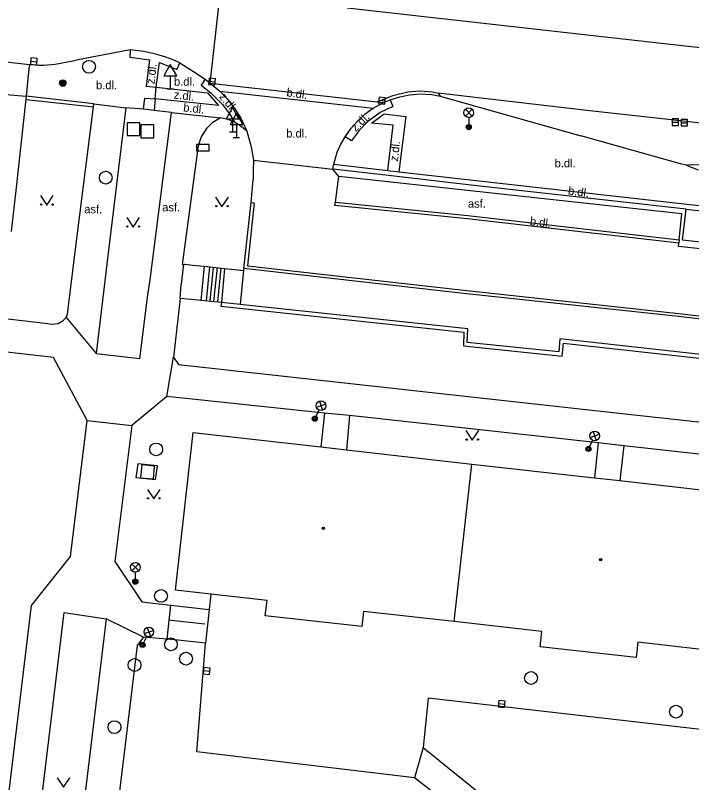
# Model space of a CAD drawing. Extents: x -595546 to -593986, y -1160845 to -1159202.
# Drawn here: x -594479.9 to -594427.1, y -1160057.6 to -1159997.7 of the extents above; entities that cross this region are included whole.
import ezdxf

# ---------------------------------------------------------------- set-up
doc = ezdxf.new("R2010")
doc.units = 0
for name, color, linetype in [('Level 24', 7, 'Continuous'), ('Level 25', 7, 'Continuous'), ('Level 26', 7, 'Continuous'), ('Level 27', 7, 'Continuous'), ('Level 33', 7, 'Continuous'), ('Level 34', 7, 'Continuous'), ('Level 36', 7, 'Continuous'), ('Level 39', 7, 'Continuous'), ('Specificka linie pasportu komunikaci', 7, 'Continuous'), ('TM - budovy zdene_ betonove - VP', 7, 'Continuous'), ('TM - chodniky - VP', 7, 'Continuous'), ('TM - komunikace - VP', 7, 'Continuous'), ('TM - popis povrchu', 7, 'Continuous'), ('TM - rozhrani mezi zpev. plochami mezi sebou - VP', 7, 'Continuous'), ('TM - rozhrani ploch obecne - VP', 7, 'Continuous'), ('TM - schody - VP', 7, 'Continuous'), ('TM - zabradli - VP', 7, 'Continuous')]:
    doc.layers.add(name, color=color, linetype=linetype)

msp = doc.modelspace()

# ---------------------------------------------------------------- linework, layer by layer
at = {"layer": 'Level 24'}
msp.add_lwpolyline([(-594465.797, -1160008.238), (-594464.797, -1160008.238), (-594464.797, -1160007.738), (-594465.797, -1160007.738)], close=True, dxfattribs=at)
at = {"layer": 'Level 25'}
for radius in [0.25, 0.2, 0.15, 0.1, 0.05]:
    msp.add_circle((-594476.24, -1160002.95), radius, dxfattribs=at)
at = {"layer": 'Level 26'}
for points in [[(-594471.22, -1160007.05), (-594470.22, -1160007.05), (-594470.22, -1160006.05), (-594471.22, -1160006.05)], [(-594470.13, -1160007.22), (-594469.13, -1160007.22), (-594469.13, -1160006.22), (-594470.13, -1160006.22)], [(-594469.064, -1160032.871), (-594470.059, -1160032.774), (-594470.156, -1160033.769), (-594469.161, -1160033.866)]]:
    msp.add_lwpolyline(points, close=True, dxfattribs=at)
at = {"layer": 'Level 27'}
for p, q in [((-594478.749, -1160001.235), (-594478.251, -1160001.285)), ((-594464.819, -1160002.803), (-594464.321, -1160002.857)), ((-594451.539, -1160004.293), (-594451.041, -1160004.347)), ((-594428.62, -1160006), (-594428.12, -1160006)), ((-594427.93, -1160006.05), (-594427.43, -1160006.05)), ((-594465.248, -1160048.832), (-594464.752, -1160048.888)), ((-594442.189, -1160051.413), (-594441.691, -1160051.467))]:
    msp.add_line(p, q, dxfattribs=at)
for points in [[(-594478.773, -1160001.484), (-594478.276, -1160001.533), (-594478.227, -1160001.036), (-594478.724, -1160000.987)], [(-594464.845, -1160003.052), (-594464.348, -1160003.105), (-594464.295, -1160002.608), (-594464.792, -1160002.555)], [(-594451.565, -1160004.542), (-594451.068, -1160004.595), (-594451.015, -1160004.098), (-594451.512, -1160004.045)], [(-594428.62, -1160006.25), (-594428.12, -1160006.25), (-594428.12, -1160005.75), (-594428.62, -1160005.75)], [(-594427.93, -1160006.3), (-594427.43, -1160006.3), (-594427.43, -1160005.8), (-594427.93, -1160005.8)], [(-594465.276, -1160049.081), (-594464.779, -1160049.136), (-594464.724, -1160048.639), (-594465.221, -1160048.584)], [(-594442.216, -1160051.661), (-594441.719, -1160051.716), (-594441.664, -1160051.219), (-594442.161, -1160051.164)]]:
    msp.add_lwpolyline(points, close=True, dxfattribs=at)
for centre in [(-594474.19, -1160001.68), (-594472.88, -1160010.34), (-594468.94, -1160031.56), (-594468.56, -1160043), (-594467.79, -1160046.78), (-594470.63, -1160048.4), (-594466.61, -1160047.9), (-594439.65, -1160049.41), (-594428.33, -1160052.04), (-594472.2, -1160053.25)]:
    msp.add_circle(centre, 0.5, dxfattribs=at)
at = {"layer": 'Level 33'}
for p, q in [((-594444.785, -1160005.53), (-594444.255, -1160005)), ((-594444.785, -1160005), (-594444.255, -1160005.53)), ((-594444.52, -1160005.64), (-594444.52, -1160006.39)), ((-594456.418, -1160028.27), (-594455.711, -1160028.021)), ((-594456.189, -1160027.792), (-594455.94, -1160028.499)), ((-594456.226, -1160028.483), (-594456.55, -1160029.16)), ((-594435.038, -1160030.63), (-594434.331, -1160030.381)), ((-594434.809, -1160030.152), (-594434.56, -1160030.859)), ((-594434.846, -1160030.843), (-594435.17, -1160031.52)), ((-594470.835, -1160041.03), (-594470.305, -1160040.5)), ((-594470.835, -1160040.5), (-594470.305, -1160041.03)), ((-594470.57, -1160041.14), (-594470.57, -1160041.89)), ((-594469.639, -1160045.462), (-594469.39, -1160046.169)), ((-594469.868, -1160045.94), (-594469.161, -1160045.691)), ((-594469.676, -1160046.153), (-594470, -1160046.83))]:
    msp.add_line(p, q, dxfattribs=at)
for centre, radius in [((-594444.52, -1160005.265), 0.375), ((-594444.52, -1160006.39), 0.2), ((-594444.52, -1160006.39), 0.145), ((-594444.52, -1160006.39), 0.0876), ((-594456.064, -1160028.145), 0.375), ((-594456.55, -1160029.16), 0.2), ((-594456.55, -1160029.16), 0.145), ((-594456.55, -1160029.16), 0.0876), ((-594434.684, -1160030.505), 0.375), ((-594435.17, -1160031.52), 0.2), ((-594435.17, -1160031.52), 0.145), ((-594435.17, -1160031.52), 0.0876), ((-594470.57, -1160040.765), 0.375), ((-594470.57, -1160041.89), 0.2), ((-594470.57, -1160041.89), 0.145), ((-594470.57, -1160041.89), 0.0876), ((-594469.514, -1160045.815), 0.375), ((-594470, -1160046.83), 0.2), ((-594470, -1160046.83), 0.145), ((-594470, -1160046.83), 0.0876)]:
    msp.add_circle(centre, radius, dxfattribs=at)
at = {"layer": 'Level 34'}
for p, q in [((-594467.84, -1160002.372), (-594467.84, -1160003.39)), ((-594468.09, -1160003.39), (-594467.59, -1160003.39)), ((-594462.97, -1160005.732), (-594462.97, -1160006.75)), ((-594462.67, -1160006.172), (-594462.67, -1160007.19)), ((-594463.22, -1160006.75), (-594462.72, -1160006.75)), ((-594462.92, -1160007.19), (-594462.42, -1160007.19))]:
    msp.add_line(p, q, dxfattribs=at)
for points in [[(-594468.34, -1160002.372), (-594467.34, -1160002.372), (-594467.84, -1160001.506)], [(-594463.47, -1160005.732), (-594462.47, -1160005.732), (-594462.97, -1160004.866)], [(-594463.17, -1160006.172), (-594462.17, -1160006.172), (-594462.67, -1160005.306)]]:
    msp.add_lwpolyline(points, close=True, dxfattribs=at)
at = {"layer": 'Level 36'}
for points in [[(-594477.98, -1160011.74), (-594477.48, -1160012.49), (-594476.98, -1160011.74)], [(-594464.3, -1160011.86), (-594463.8, -1160012.61), (-594463.3, -1160011.86)], [(-594471.24, -1160013.45), (-594470.74, -1160014.2), (-594470.24, -1160013.45)], [(-594444.74, -1160030.09), (-594444.24, -1160030.84), (-594443.74, -1160030.09)], [(-594469.63, -1160034.68), (-594469.13, -1160035.43), (-594468.63, -1160034.68)], [(-594476.68, -1160057.2), (-594476.18, -1160057.95), (-594475.68, -1160057.2)]]:
    msp.add_lwpolyline(points, dxfattribs=at)
for centre in [(-594477.93, -1160012.44), (-594477.031, -1160012.44), (-594464.25, -1160012.56), (-594463.351, -1160012.56), (-594471.19, -1160014.15), (-594470.291, -1160014.15), (-594444.69, -1160030.79), (-594443.791, -1160030.79), (-594469.58, -1160035.38), (-594468.681, -1160035.38)]:
    msp.add_circle(centre, 0.05, dxfattribs=at)
at = {"layer": 'Level 39'}
for centre, radius in [((-594455.88, -1160037.73), 0.09), ((-594455.88, -1160037.73), 0.0398), ((-594434.21, -1160040.16), 0.09), ((-594434.21, -1160040.16), 0.0398)]:
    msp.add_circle(centre, radius, dxfattribs=at)
at = {"layer": 'Specificka linie pasportu komunikaci'}
for points in [[(-594464.71, -1160002.95), (-594463.95, -1159995.99)], [(-594478.84, -1160001.52), (-594478.88, -1160001.82), (-594479.11, -1160003.97)], [(-594454.68, -1160010.24), (-594455.15, -1160009.68)], [(-594454.94, -1160012.25), (-594454.68, -1160010.24)], [(-594428.08, -1160015.19), (-594427.86, -1160013.15), (-594454.68, -1160010.24)], [(-594412.83, -1160017.2), (-594412.85, -1160017.34), (-594428.14, -1160015.7), (-594428.11, -1160015.44)], [(-594466.81, -1160017.1), (-594466.99, -1160018.65)], [(-594462.12, -1160017.58), (-594462.38, -1160020.23)], [(-594467.06, -1160019.77), (-594466.99, -1160018.65)], [(-594475.97, -1160021.26), (-594473.64, -1160024.07)], [(-594468.1, -1160027.44), (-594467.6, -1160024.36)], [(-594474.32, -1160029.31), (-594470.84, -1160029.69)], [(-594469.94, -1160046.21), (-594472.86, -1160044.78)], [(-594448.09, -1160054.83), (-594448.76, -1160057.21)]]:
    msp.add_lwpolyline(points, dxfattribs=at)
at = {"layer": 'TM - budovy zdene_ betonove - VP'}
for points in [[(-594467.44, -1160042.56), (-594466.05, -1160030.25)], [(-594466.05, -1160030.25), (-594456.07, -1160031.37)], [(-594456.07, -1160031.37), (-594454.08, -1160031.59)], [(-594454.08, -1160031.59), (-594444.28, -1160032.7)], [(-594445.66, -1160045.01), (-594444.28, -1160032.7)], [(-594444.28, -1160032.7), (-594434.7, -1160033.77)], [(-594434.7, -1160033.77), (-594432.72, -1160033.99)], [(-594432.72, -1160033.99), (-594422.72, -1160035.12)], [(-594464.66, -1160042.87), (-594467.44, -1160042.56)], [(-594460.28, -1160043.36), (-594464.66, -1160042.87)], [(-594460.42, -1160044.56), (-594460.28, -1160043.36)], [(-594452.75, -1160044.21), (-594452.88, -1160045.4)], [(-594445.66, -1160045.01), (-594452.75, -1160044.21)], [(-594452.88, -1160045.4), (-594460.42, -1160044.56)], [(-594438.81, -1160045.78), (-594445.66, -1160045.01)], [(-594438.94, -1160046.97), (-594438.81, -1160045.78)], [(-594431.3, -1160046.62), (-594431.44, -1160047.82)], [(-594424.1, -1160047.44), (-594431.3, -1160046.62)], [(-594431.44, -1160047.82), (-594438.94, -1160046.97)]]:
    msp.add_lwpolyline(points, dxfattribs=at)
at = {"layer": 'TM - chodniky - VP'}
for points in [[(-594479.11, -1160003.97), (-594479.91, -1160011.35)], [(-594473.81, -1160004.57), (-594479.11, -1160003.97)], [(-594473.84, -1160004.8), (-594473.81, -1160004.57)], [(-594475.22, -1160015.71), (-594473.84, -1160004.8)], [(-594471.3, -1160004.87), (-594472.71, -1160016.44)], [(-594469.93, -1160005), (-594471.3, -1160004.87)], [(-594469.1, -1160005.1), (-594469.93, -1160005)], [(-594469.41, -1160018.32), (-594467.75, -1160005.25)], [(-594467.75, -1160005.25), (-594469.1, -1160005.1)], [(-594463.92, -1160005.67), (-594464.57, -1160006.06), (-594465.02, -1160006.51), (-594465.42, -1160007.14), (-594465.66, -1160007.84)], [(-594462.81, -1160006.01), (-594463.32, -1160005.8), (-594463.92, -1160005.67)], [(-594461.87, -1160006.71), (-594462.3, -1160006.33), (-594462.81, -1160006.01)], [(-594465.66, -1160007.84), (-594466.9, -1160017.11)], [(-594479.91, -1160011.35), (-594480.26, -1160014.55)], [(-594475.88, -1160020.99), (-594475.22, -1160015.71)], [(-594472.71, -1160016.44), (-594473.64, -1160024.07)], [(-594466.9, -1160017.11), (-594466.81, -1160017.1)], [(-594466.81, -1160017.1), (-594466.71, -1160017.09), (-594466.09, -1160017.16)], [(-594466.09, -1160017.16), (-594465.2, -1160017.25)], [(-594465.2, -1160017.25), (-594463.59, -1160017.42)], [(-594463.59, -1160017.42), (-594463.06, -1160017.48), (-594462.12, -1160017.58)], [(-594462.09, -1160017.44), (-594462.12, -1160017.58)], [(-594469.59, -1160019.49), (-594469.41, -1160018.32)], [(-594470.21, -1160024.47), (-594469.59, -1160019.49)], [(-594467.06, -1160019.77), (-594467.6, -1160024.36)], [(-594465.93, -1160019.88), (-594467.06, -1160019.77)], [(-594465.46, -1160019.92), (-594465.93, -1160019.88)], [(-594463.85, -1160020.08), (-594465.46, -1160019.92)], [(-594462.38, -1160020.23), (-594463.85, -1160020.08)], [(-594444.59, -1160022.13), (-594462.38, -1160020.23)], [(-594488.88, -1160020.4), (-594477.61, -1160021.71)], [(-594477.61, -1160021.71), (-594477.09, -1160021.78), (-594476.6, -1160021.73), (-594476.22, -1160021.49), (-594475.97, -1160021.26)], [(-594475.97, -1160021.26), (-594475.88, -1160020.99)], [(-594444.63, -1160023.2), (-594444.59, -1160022.13)], [(-594437.49, -1160023.95), (-594444.63, -1160023.2)], [(-594437.39, -1160022.93), (-594437.49, -1160023.95)], [(-594406.01, -1160026.42), (-594437.39, -1160022.93)], [(-594476.97, -1160024.37), (-594481.56, -1160023.86)], [(-594474.32, -1160029.31), (-594476.97, -1160024.37)], [(-594473.64, -1160024.07), (-594470.21, -1160024.47)], [(-594467.6, -1160024.36), (-594467.2, -1160024.92)], [(-594467.2, -1160024.92), (-594432.3, -1160028.79)], [(-594468.1, -1160027.44), (-594470.84, -1160029.69)], [(-594455.79, -1160028.72), (-594468.1, -1160027.44)], [(-594455.79, -1160028.72), (-594456.07, -1160031.37)], [(-594475.63, -1160039.93), (-594474.32, -1160029.31)], [(-594453.84, -1160028.92), (-594454.08, -1160031.59)], [(-594434.4, -1160031.05), (-594453.84, -1160028.92)], [(-594432.3, -1160028.79), (-594377.51, -1160034.77)], [(-594470.84, -1160029.69), (-594472.17, -1160040.32)], [(-594434.4, -1160031.05), (-594434.7, -1160033.77)], [(-594432.39, -1160031.28), (-594432.72, -1160033.99)], [(-594412.44, -1160033.49), (-594432.39, -1160031.28)], [(-594478.69, -1160043.76), (-594475.63, -1160039.93)], [(-594472.17, -1160040.32), (-594470.06, -1160043.46)], [(-594464.66, -1160042.87), (-594464.81, -1160044.06)], [(-594470.06, -1160043.46), (-594467.79, -1160043.72)], [(-594467.79, -1160043.72), (-594464.81, -1160044.06)], [(-594482.1, -1160071.9), (-594478.69, -1160043.76)], [(-594479.5, -1160072.17), (-594476.13, -1160044.29)], [(-594476.13, -1160044.29), (-594472.86, -1160044.78)], [(-594472.86, -1160044.78), (-594476.22, -1160072.6)], [(-594469.94, -1160046.21), (-594470.42, -1160046.87)], [(-594468.08, -1160046.39), (-594469.94, -1160046.21)], [(-594467.23, -1160046.47), (-594468.08, -1160046.39)], [(-594465.08, -1160046.69), (-594467.23, -1160046.47)], [(-594465.77, -1160055.19), (-594465.08, -1160046.69)], [(-594470.42, -1160046.87), (-594473.62, -1160073.29)], [(-594447.69, -1160050.98), (-594448.09, -1160054.83)], [(-594420.97, -1160054.05), (-594447.69, -1160050.98)], [(-594448.09, -1160054.83), (-594436.13, -1160064.49)], [(-594448.76, -1160057.21), (-594465.77, -1160055.19)], [(-594438.27, -1160065.37), (-594448.76, -1160057.21)]]:
    msp.add_lwpolyline(points, dxfattribs=at)
at = {"layer": 'TM - komunikace - VP'}
for points in [[(-594478.84, -1160001.52), (-594486.68, -1160000.65), (-594487.67, -1160000.57), (-594489.66, -1160000.34), (-594490.67, -1160000.23), (-594496.8, -1159999.54), (-594501.59, -1159999), (-594519.63, -1159997.01), (-594529.83, -1159995.87), (-594542.34, -1159994.51), (-594542.6, -1159994.47), (-594545.33, -1159994.27), (-594547.66, -1159994.2), (-594548.82, -1159994.23), (-594549.81, -1159994.26)], [(-594470.98, -1160000.36), (-594474.9, -1160001.12), (-594475.45, -1160001.23), (-594476.83, -1160001.51), (-594477.72, -1160001.57), (-594478.1, -1160001.58), (-594478.72, -1160001.53)], [(-594467.08, -1160001.37), (-594467.62, -1160001.14), (-594468.18, -1160000.92), (-594468.98, -1160000.68), (-594469.91, -1160000.49), (-594470.98, -1160000.36)], [(-594478.72, -1160001.53), (-594478.84, -1160001.52)], [(-594467.08, -1160001.37), (-594466.02, -1160002.04), (-594465.11, -1160002.65)], [(-594465.11, -1160002.65), (-594464.71, -1160002.95)], [(-594464.71, -1160002.95), (-594463.98, -1160003.57)], [(-594463.98, -1160003.57), (-594463.4, -1160004.17), (-594462.85, -1160004.88), (-594462.31, -1160005.75), (-594461.87, -1160006.71)], [(-594450.67, -1160004.26), (-594449.9, -1160004.02), (-594449.16, -1160003.87), (-594448.29, -1160003.79), (-594447.4, -1160003.84), (-594446.76, -1160003.98)], [(-594446.76, -1160003.98), (-594435.77, -1160007.06)], [(-594451.99, -1160004.91), (-594451.17, -1160004.47)], [(-594451.17, -1160004.47), (-594450.67, -1160004.26)], [(-594454.17, -1160007.14), (-594453.71, -1160006.47), (-594453.17, -1160005.87), (-594452.61, -1160005.36), (-594451.99, -1160004.91)], [(-594461.87, -1160006.71), (-594461.51, -1160007.93), (-594461.33, -1160008.96)], [(-594455.07, -1160009.28), (-594454.79, -1160008.35), (-594454.51, -1160007.73), (-594454.17, -1160007.14)], [(-594427.98, -1160009.26), (-594435.77, -1160007.06)], [(-594461.33, -1160008.96), (-594461.36, -1160009.76), (-594461.37, -1160010.51)], [(-594455.15, -1160009.68), (-594455.07, -1160009.28)], [(-594427.52, -1160009.35), (-594427.98, -1160009.26)], [(-594426.53, -1160009.34), (-594427.52, -1160009.35)], [(-594427.52, -1160012.8), (-594444.32, -1160010.92), (-594450.8, -1160010.17), (-594455.15, -1160009.68)], [(-594461.53, -1160012.27), (-594461.37, -1160010.51)], [(-594462.09, -1160017.44), (-594461.53, -1160012.27)], [(-594412.73, -1160014.42), (-594413.06, -1160016.85), (-594427.81, -1160015.23), (-594427.52, -1160012.8)], [(-594381.94, -1160026.38), (-594400.36, -1160024.33), (-594413.64, -1160022.89), (-594428.12, -1160021.19), (-594445.17, -1160019.35), (-594462.09, -1160017.44)]]:
    msp.add_lwpolyline(points, dxfattribs=at)
at = {"layer": 'TM - rozhrani mezi zpev. plochami mezi sebou - VP'}
for points in [[(-594450.67, -1160004.26), (-594450.46, -1160004.77), (-594451.43, -1160005.25), (-594452.41, -1160005.96), (-594453.11, -1160006.68), (-594453.68, -1160007.47), (-594454.17, -1160007.14)], [(-594450.84, -1160009.77), (-594450.42, -1160006.24), (-594452.11, -1160006.08), (-594451.14, -1160005.35), (-594449.44, -1160005.55), (-594449.99, -1160009.87)], [(-594455.07, -1160009.28), (-594450.84, -1160009.77)], [(-594450.84, -1160009.77), (-594449.99, -1160009.87)], [(-594449.99, -1160009.87), (-594427.45, -1160012.4), (-594412.69, -1160014.02), (-594409.9, -1160014.33)], [(-594427.52, -1160012.8), (-594412.73, -1160014.42)]]:
    msp.add_lwpolyline(points, dxfattribs=at)
at = {"layer": 'TM - rozhrani ploch obecne - VP'}
for points in [[(-594397.47, -1160003.43), (-594410.9, -1160001.87), (-594427.37, -1160000.09), (-594454.02, -1159997.11)], [(-594470.98, -1160000.36), (-594470.99, -1160000.93), (-594469.45, -1160001.14), (-594469.72, -1160003.19), (-594468.93, -1160003.28)], [(-594468.93, -1160003.28), (-594468.69, -1160001.34), (-594467.32, -1160001.88), (-594467.08, -1160001.37)], [(-594465.11, -1160002.65), (-594465.43, -1160003.1), (-594464.66, -1160003.7), (-594463.77, -1160004.61), (-594463.22, -1160005.35), (-594462.81, -1160006.01)], [(-594464.71, -1160002.95), (-594451.67, -1160004.41)], [(-594469.02, -1160004.19), (-594468.93, -1160003.28)], [(-594468.93, -1160003.28), (-594464.94, -1160003.7), (-594464.08, -1160004.71), (-594469.02, -1160004.19)], [(-594463.98, -1160003.57), (-594451.99, -1160004.91)], [(-594451.67, -1160004.41), (-594450.46, -1160003.91), (-594449.29, -1160003.63), (-594448.35, -1160003.55), (-594447.36, -1160003.64), (-594446.92, -1160003.73)], [(-594482.26, -1160003.72), (-594479.11, -1160003.97)], [(-594469.93, -1160005), (-594469.83, -1160004.14), (-594469.02, -1160004.19)], [(-594418.02, -1160007.01), (-594428, -1160005.9), (-594435.28, -1160005.1), (-594446.92, -1160003.73)], [(-594446.92, -1160003.73), (-594446.76, -1160003.98)], [(-594473.81, -1160004.57), (-594471.3, -1160004.87)], [(-594469.02, -1160004.19), (-594469.1, -1160005.1)], [(-594451.67, -1160004.41), (-594451.17, -1160004.47)], [(-594467.75, -1160005.25), (-594463.92, -1160005.67)], [(-594461.33, -1160008.96), (-594455.15, -1160009.68)], [(-594427.52, -1160009.35), (-594426.59, -1160009.72)], [(-594461.53, -1160012.27), (-594461.28, -1160012.29), (-594461.81, -1160017.22), (-594445.14, -1160019.1), (-594428.1, -1160020.94), (-594413.61, -1160022.64), (-594400.33, -1160024.08), (-594382.16, -1160026.1), (-594381.37, -1160019.17), (-594381.12, -1160019.2)], [(-594428.11, -1160015.44), (-594444.61, -1160013.54), (-594454.97, -1160012.5), (-594454.94, -1160012.25)], [(-594454.94, -1160012.25), (-594444.59, -1160013.29), (-594428.08, -1160015.19)], [(-594428.08, -1160015.19), (-594428.11, -1160015.44)], [(-594465.2, -1160017.25), (-594465.46, -1160019.92)], [(-594463.59, -1160017.42), (-594463.85, -1160020.08)], [(-594463.85, -1160020.08), (-594463.88, -1160020.38), (-594444.9, -1160022.4), (-594444.94, -1160023.47), (-594437.22, -1160024.28), (-594437.12, -1160023.26), (-594419.42, -1160025.22), (-594406.32, -1160026.69), (-594406.37, -1160027.75)], [(-594453.84, -1160028.92), (-594455.79, -1160028.72)], [(-594432.39, -1160031.28), (-594434.4, -1160031.05)], [(-594470.38, -1160032.68), (-594470.53, -1160033.79)], [(-594468.85, -1160032.83), (-594470.38, -1160032.68)], [(-594469, -1160033.94), (-594468.85, -1160032.83)], [(-594469, -1160033.94), (-594470.53, -1160033.79)], [(-594468.08, -1160046.39), (-594467.79, -1160043.72)], [(-594464.81, -1160044.06), (-594465.08, -1160046.69)]]:
    msp.add_lwpolyline(points, dxfattribs=at)
at = {"layer": 'TM - schody - VP'}
for points in [[(-594464.78, -1160017.29), (-594465.04, -1160019.96)], [(-594464.48, -1160017.33), (-594464.75, -1160019.99)], [(-594464.18, -1160017.36), (-594464.45, -1160020.02)], [(-594463.89, -1160017.39), (-594464.15, -1160020.05)]]:
    msp.add_lwpolyline(points, dxfattribs=at)
at = {"layer": 'TM - zabradli - VP'}
for points in [[(-594479.07, -1160004.24), (-594473.84, -1160004.8)], [(-594467.97, -1160044.86), (-594465.14, -1160045.17)]]:
    msp.add_lwpolyline(points, dxfattribs=at)

# ---------------------------------------------------------------- texts
at = {"layer": 'TM - popis povrchu'}
for s, rotation, p in [('z.dl.', 83.19, (-594469.08, -1160003.05)), ('b.dl.', 352.27, (-594458.79, -1160003.98)), ('z.dl.', 354.13, (-594467.59, -1160004.16)), ('z.dl.', 309.55, (-594464.06, -1160004.04)), ('b.dl.', 353.81, (-594466.85, -1160005.16)), ('z.dl.', 44.44, (-594453.35, -1160006.78)), ('z.dl.', 83.38, (-594450.06, -1160009.09)), ('b.dl.', 352.27, (-594436.79, -1160011.65)), ('b.dl.', 352.27, (-594439.77, -1160014.03))]:
    msp.add_text(s, height=0.65, rotation=rotation, dxfattribs=at).set_placement(p)
for s, p in [('b.dl.', (-594473.64, -1160003.43)), ('b.dl.', (-594467.55, -1160003.16)), ('b.dl.', (-594458.78, -1160007.2)), ('b.dl.', (-594437.81, -1160009.53)), ('asf.', (-594474.56, -1160013.12)), ('asf.', (-594468.47, -1160012.97)), ('asf.', (-594444.58, -1160012.68))]:
    msp.add_text(s, height=0.65, dxfattribs=at).set_placement(p)

doc.saveas('drawing.dxf')
